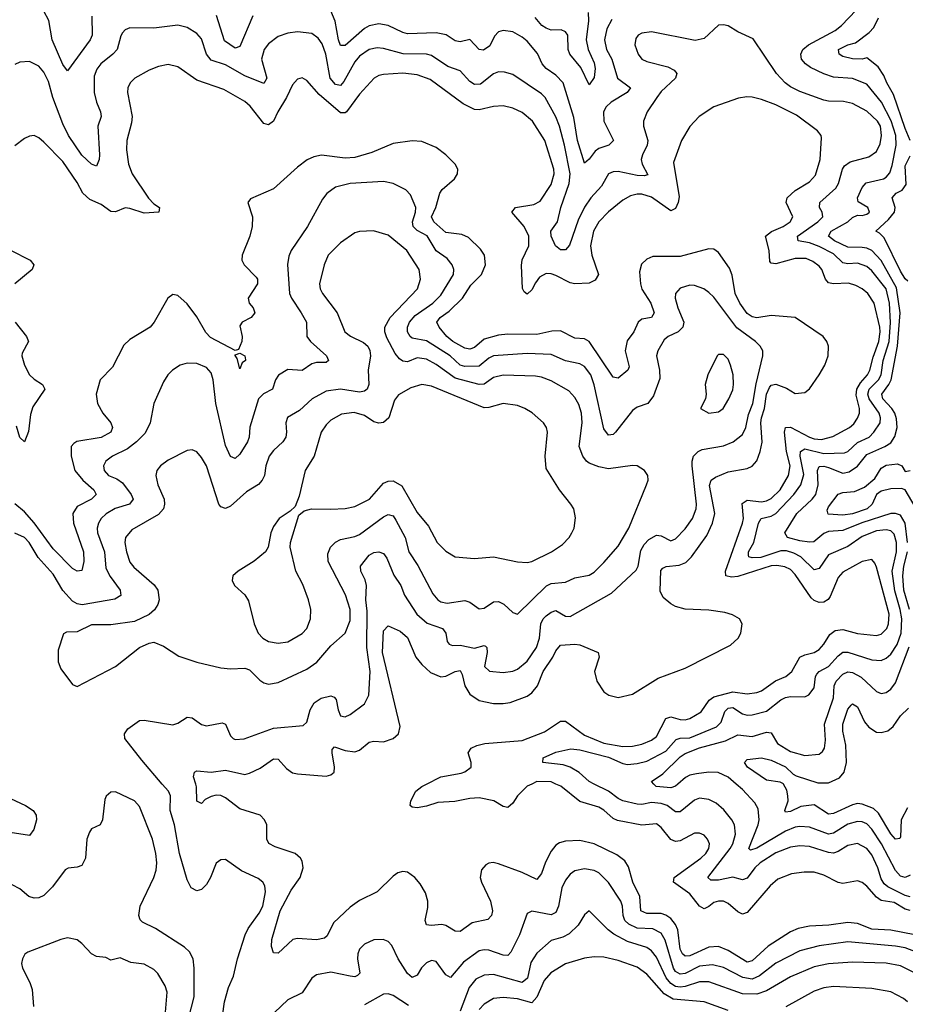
# Model space of a CAD drawing. Header units: inches. Extents: x 1834610 to 2027685, y 642842 to 774116.
# Tile 371 of 632: x 1972770 to 1976470, y 699079 to 703195. Entities that reach past the tile are written whole.
import ezdxf

# ---------------------------------------------------------------- set-up
doc = ezdxf.new("R2010")
doc.units = ezdxf.units.IN
doc.header["$MEASUREMENT"] = 0
doc.layers.add('B9679', color=7, linetype='Continuous')
doc.layers.add('B9770', color=7, linetype='Continuous')

msp = doc.modelspace()

# ---------------------------------------------------------------- linework, layer by layer
at = {"layer": 'B9679', "color": 5}
for points, elevation in [([(1973617.8, 699030), (1973625.4, 699090), (1973642.3, 699150), (1973662.5, 699197.5), (1973679.5, 699270), (1973712.2, 699370), (1973724.3, 699395.7), (1973770, 699459.7), (1973786.2, 699490), (1973797.3, 699550), (1973794.2, 699574.2), (1973785.4, 699590), (1973765.6, 699605.6), (1973696.9, 699636.9), (1973630, 699684.5), (1973610, 699682.9), (1973590, 699669.4), (1973567.1, 699610), (1973550, 699580.5), (1973530, 699559.7), (1973510, 699553), (1973486.1, 699566.1), (1973470, 699599.3), (1973437.1, 699710), (1973416.3, 699830), (1973398.5, 699890), (1973400.5, 699950), (1973391.3, 699970), (1973365.5, 700000)], 340), ([(1976510, 699369.6), (1976410, 699388.7), (1976330, 699393.8), (1976270, 699417.3), (1976230, 699421.1), (1976150.4, 699410.4), (1976070, 699405.6), (1976023.2, 699396.8), (1975990, 699382.5), (1975897.6, 699322.4), (1975830, 699260.9), (1975810, 699256), (1975730, 699304.7), (1975690, 699320.8), (1975650, 699317.5), (1975570, 699282.2), (1975550, 699280.6), (1975539.1, 699290), (1975530, 699310), (1975519.9, 699390), (1975510, 699412.2), (1975490, 699438.5), (1975470, 699452.5), (1975450, 699458.4), (1975390, 699458.7), (1975365.8, 699470), (1975360.4, 699530), (1975332, 699590), (1975313.6, 699653.6), (1975298.4, 699678.4), (1975264.3, 699704.3), (1975170, 699749.5), (1975110, 699763.7), (1975050, 699761.2), (1975025.6, 699754.4), (1975010, 699743.8), (1974990, 699719.8), (1974966.4, 699673.6), (1974950, 699626.3), (1974930, 699600.8), (1974870, 699630.9), (1974770, 699666.8), (1974748.4, 699671.6), (1974730, 699669.8), (1974717.1, 699662.9), (1974698.9, 699641.1), (1974694.5, 699610), (1974699.4, 699590), (1974736.6, 699510), (1974745.1, 699470), (1974741.2, 699450), (1974725.9, 699434.1), (1974660.6, 699419.4), (1974610, 699384.1), (1974590, 699384.8), (1974550, 699408.9), (1974533.5, 699413.5), (1974489, 699409), (1974470, 699412), (1974463.7, 699430), (1974475.4, 699484.6), (1974475.8, 699510), (1974465.4, 699545.4), (1974443.5, 699583.5), (1974421.1, 699610), (1974390, 699631.1), (1974370, 699634), (1974350, 699628.2), (1974330, 699614.7), (1974263.7, 699550), (1974190, 699513.5), (1974150, 699485.5), (1974080.7, 699419.3), (1974054.2, 699365.8), (1974043.8, 699356.2), (1974010, 699349.3), (1973930, 699354.4), (1973910.6, 699350), (1973850, 699293.7), (1973830, 699294.5), (1973821.5, 699321.5), (1973823.4, 699350), (1973858.7, 699470), (1973903.5, 699556.5), (1973942, 699610), (1973954.1, 699650), (1973950, 699676.9), (1973943.5, 699690), (1973921.1, 699710), (1973837.2, 699737.2), (1973811, 699751), (1973802.3, 699770), (1973802.1, 699830), (1973793.3, 699850), (1973774, 699870), (1973690, 699896.6), (1973630, 699941.8), (1973610, 699951.4), (1973590, 699953.5), (1973570, 699947.7), (1973545, 699935), (1973530, 699919.1), (1973510, 699929), (1973508.9, 699988.9), (1973505.3, 700000)], 320), ([(1974909.7, 700000), (1974890, 699990.4), (1974850.1, 699950), (1974830, 699919.4), (1974810, 699902.3), (1974790, 699905.4), (1974750.3, 699930.3), (1974690, 699942.4), (1974650, 699939.7), (1974587.4, 699927.4), (1974516.7, 699923.3), (1974470, 699907.8), (1974430, 699900.7), (1974410, 699902.9), (1974400.9, 699910), (1974403.5, 699930), (1974425.7, 699970), (1974449.8, 699990), (1974469.6, 700000)], 280), ([(1976490, 699471.5), (1976470, 699477.6), (1976424.2, 699504.2), (1976370, 699513.5), (1976350, 699526.8), (1976310, 699573.1), (1976290, 699587.8), (1976270, 699594.9), (1976210, 699584.9), (1976190, 699587.9), (1976130, 699619.1), (1976090, 699631.5), (1976047.9, 699632.1), (1975994.9, 699625.1), (1975937.9, 699602.1), (1975905, 699575), (1975810, 699462.8), (1975790, 699455.8), (1975770, 699465.6), (1975730, 699501.3), (1975710, 699510.4), (1975690, 699510.9), (1975670, 699504.2), (1975650, 699487.6), (1975630, 699478.9), (1975610, 699489.1), (1975570, 699540.8), (1975502, 699590), (1975504.1, 699610), (1975616.2, 699690), (1975637.2, 699710), (1975649.9, 699730), (1975651.7, 699750), (1975644.1, 699770), (1975630, 699785.6), (1975610, 699795.3), (1975590, 699794.8), (1975530, 699762.6), (1975510, 699759.9), (1975490, 699768.1), (1975450, 699818.5), (1975430, 699833.1), (1975370, 699828.7), (1975268, 699848), (1975250, 699856.3), (1975210.7, 699890.7), (1975190, 699903.1), (1975110, 699926.3), (1975031, 699991), (1975010.2, 700000)], 280), ([(1976490, 699528), (1976470, 699533.5), (1976396.8, 699570), (1976382.4, 699582.4), (1976370, 699603.2), (1976354.9, 699650), (1976330, 699703.9), (1976309, 699730), (1976270, 699751), (1976230, 699743.6), (1976190, 699718.4), (1976170, 699711.4), (1976150, 699713.2), (1976070, 699739), (1976030, 699742.2), (1975990, 699736.7), (1975930, 699712.3), (1975864.1, 699670), (1975842.2, 699650), (1975810, 699606.2), (1975790, 699599.3), (1975750, 699610.7), (1975690, 699597.6), (1975658.2, 699598.2), (1975645.3, 699610), (1975738.3, 699730), (1975749.1, 699750), (1975760.7, 699790), (1975756.8, 699830), (1975746, 699850), (1975712.5, 699892.5), (1975679.6, 699919.6), (1975650, 699934.9), (1975610, 699940.2), (1975590, 699933.1), (1975530, 699883.2), (1975510, 699883.6), (1975475.8, 699910), (1975450, 699918.9), (1975410, 699922.1), (1975370, 699914.7), (1975350, 699916.1), (1975290, 699930.3), (1975270, 699939.7), (1975230, 699969.9), (1975169.8, 700000)], 260), ([(1975520.1, 700000), (1975510, 699991.3), (1975490, 699983.6), (1975429.4, 699990), (1975419.5, 700000)], 240), ([(1976490, 699619), (1976470, 699609), (1976450, 699615.2), (1976430, 699638), (1976370.8, 699750), (1976330, 699811.9), (1976310, 699833.2), (1976290, 699841.8), (1976270, 699842.8), (1976230, 699832.6), (1976170, 699794.8), (1976150, 699791), (1976070, 699820.1), (1976030, 699823.1), (1976010, 699819.2), (1975970, 699803.1), (1975850, 699732.1), (1975824.1, 699724.1), (1975816.4, 699730), (1975856.1, 699830), (1975859.5, 699850), (1975856.1, 699896.1), (1975842, 699922), (1975790, 699977), (1975763.3, 700000)], 240), ([(1976479.8, 699900.2), (1976453.2, 699850), (1976450, 699779), (1976447, 699773), (1976430, 699769.8), (1976410, 699791.7), (1976357.8, 699877.8), (1976337.4, 699897.4), (1976290, 699915.8), (1976270, 699918), (1976250, 699913.7), (1976170, 699877.2), (1976150, 699873.8), (1976090, 699912.6), (1976033.4, 699906.6), (1975990, 699885.7), (1975970, 699882.4), (1975966.6, 699890), (1975980.8, 699930), (1975979.4, 699950), (1975974.8, 699974.8), (1975961.1, 700000)], 220), ([(1972690, 699958.6), (1972793.4, 699910), (1972825.3, 699890), (1972838.4, 699870), (1972839.5, 699850), (1972828.5, 699810), (1972810, 699784.2), (1972730, 699797.6)], 340), ([(1973475.9, 699024.1), (1973498.7, 699110), (1973499.4, 699230), (1973494, 699270), (1973478.8, 699298.8), (1973458.1, 699318.1), (1973336.8, 699396.8), (1973282.3, 699422.3), (1973272.5, 699432.5), (1973267.3, 699450), (1973272.4, 699490), (1973329.9, 699610), (1973339.5, 699640.5), (1973343.2, 699670), (1973339.2, 699710), (1973324, 699770), (1973270, 699905.6), (1973249.6, 699930), (1973170, 699967), (1973150, 699966), (1973130.5, 699949.5), (1973125.2, 699934.8), (1973116.3, 699850), (1973106, 699830), (1973070, 699812.7), (1973061.7, 699798.3), (1973050.3, 699769.7), (1973044.5, 699690), (1973030, 699659.6), (1973010, 699652.6), (1972971.7, 699648.3), (1972959.3, 699640.7), (1972907.3, 699570), (1972870, 699534.4), (1972850, 699524.8), (1972830, 699522.3), (1972808.3, 699530), (1972770, 699562.3), (1972738.5, 699578.5)], 360), ([(1976517.2, 699297.2), (1976470, 699315.4), (1976430, 699322.7), (1976230, 699340.5), (1976110, 699323.7), (1976030, 699302.4), (1975930, 699251.2), (1975861.4, 699198.6), (1975830, 699184.9), (1975791.7, 699191.7), (1975710, 699233.7), (1975664.1, 699244.1), (1975610, 699238.2), (1975550, 699208.5), (1975530, 699205.3), (1975510, 699216.4), (1975501.3, 699230), (1975467, 699347), (1975450, 699376.5), (1975414.7, 699394.7), (1975350, 699397.9), (1975314.4, 699414.4), (1975298.9, 699430), (1975291.4, 699450), (1975288.8, 699490), (1975281.7, 699510), (1975230, 699588), (1975190, 699628.3), (1975170, 699638.4), (1975130, 699645.4), (1975090, 699637), (1975070, 699623.1), (1975050, 699598.7), (1975034.5, 699565.5), (1975021.3, 699490), (1975010, 699463.7), (1974990, 699453.1), (1974910, 699468.5), (1974890, 699458.4), (1974858.9, 699370), (1974822.6, 699297.4), (1974810, 699283.9), (1974790, 699284.9), (1974730, 699305.3), (1974710, 699307.3), (1974690, 699302.7), (1974624.5, 699255.5), (1974570, 699190.9), (1974550, 699202), (1974510, 699258), (1974490, 699261.8), (1974470, 699252.1), (1974448.9, 699231.1), (1974430, 699201.5), (1974410, 699190.9), (1974390, 699208.7), (1974351.2, 699270), (1974324.8, 699324.8), (1974310, 699342), (1974288, 699350), (1974250, 699348.7), (1974210.4, 699330), (1974190, 699309.6), (1974182, 699290), (1974181.6, 699270), (1974190.8, 699210), (1974180.6, 699199.4), (1974170, 699194.2), (1974150, 699196.3), (1974070, 699214.3), (1974010, 699202.2), (1973990, 699188.5), (1973950, 699127.3), (1973890, 699098.7), (1973834.9, 699045.1)], 340), ([(1976537.2, 699197.2), (1976450, 699239.6), (1976390.7, 699250.7), (1976250, 699256.1), (1976150, 699249.1), (1976090, 699235.9), (1975990, 699194.6), (1975890, 699135.9), (1975850, 699122.3), (1975790, 699123.1), (1975650, 699173.3), (1975610, 699173.6), (1975550, 699154.2), (1975530, 699150.7), (1975510, 699153.7), (1975490, 699166.4), (1975471, 699190), (1975430, 699276.3), (1975410, 699303.1), (1975390, 699316.6), (1975310, 699342.3), (1975251.8, 699371.8), (1975228.2, 699390), (1975150, 699469.4), (1975130, 699452.7), (1975103.2, 699410), (1975065.8, 699374.2), (1975039.7, 699360.3), (1974990, 699345.4), (1974930, 699292.7), (1974905.5, 699254.5), (1974891.7, 699188.3), (1974870, 699170.9), (1974750, 699203.9), (1974710, 699201.8), (1974676, 699184), (1974647.8, 699150), (1974609.6, 699050.3)], 360), ([(1973378.2, 699030), (1973385.9, 699130), (1973376.9, 699156.9), (1973347.4, 699207.4), (1973330, 699224.5), (1973290, 699246.8), (1973233.9, 699253.9), (1973190, 699273.3), (1973150, 699263.6), (1973130, 699275.1), (1973090, 699279.6), (1973070, 699289.7), (1973030, 699333.7), (1973010, 699348.2), (1972970, 699356.9), (1972941, 699350), (1972803, 699297), (1972790.7, 699289.3), (1972781, 699270), (1972777.3, 699250), (1972782, 699230), (1972812.2, 699170), (1972821.4, 699141.4), (1972828, 699070)], 380), ([(1975730, 699054.1), (1975629.4, 699089.4), (1975500.8, 699100.8), (1975463.3, 699123.3), (1975390, 699205.8), (1975350, 699235.2), (1975270, 699262.7), (1975210, 699276.9), (1975170, 699277.8), (1975130, 699271.7), (1975050, 699247.9), (1974988.6, 699211.4), (1974960.7, 699179.3), (1974930, 699109), (1974910, 699085.4), (1974850, 699101.6), (1974790, 699108.3), (1974750, 699103.2), (1974710, 699079.9), (1974690, 699057.7)], 380), ([(1976479.2, 699090), (1976463.5, 699103.5), (1976410, 699131.3), (1976330, 699145), (1976170, 699154), (1976130, 699147.9), (1976090, 699134.4), (1975971, 699069)], 380), ([(1974394.6, 699074.6), (1974330, 699116.3), (1974310, 699123.2), (1974290, 699122.2), (1974210, 699077.4)], 360)]:
    msp.add_lwpolyline(points, dxfattribs=dict(at, elevation=elevation))
at = {"layer": 'B9770', "color": 5}
for points, elevation in [([(1973071, 703209), (1973072.7, 703130), (1973064.4, 703110), (1972970, 702980.7), (1972950, 703007.4), (1972906, 703110), (1972891.8, 703191.8), (1972870.5, 703230.5)], 240), ([(1973743.3, 703210), (1973690, 703083), (1973670, 703075.4), (1973625.7, 703105.7), (1973592, 703212)], 240), ([(1975244.2, 703195.8), (1975223.5, 703156.5), (1975213.7, 703110), (1975221.2, 703070), (1975243.4, 703030), (1975268.3, 702950), (1975322.2, 702910), (1975308.4, 702890), (1975241.5, 702850), (1975220.2, 702830), (1975209.1, 702810), (1975210.1, 702770), (1975250.8, 702689.2), (1975232, 702670), (1975190, 702656.7), (1975174.3, 702645.7), (1975150, 702610.9), (1975130, 702594.3), (1975099.9, 702690), (1975085.1, 702785.1), (1975040.2, 702930), (1975010, 702963.2), (1974969.1, 702990), (1974953.1, 703010), (1974933.7, 703053.7), (1974890, 703104.2), (1974870, 703122), (1974830, 703143.6), (1974790.1, 703149.9), (1974770, 703143.7), (1974753.7, 703126.3), (1974734.4, 703085.6), (1974707.1, 703067.1), (1974689.5, 703069.5), (1974650, 703111.1), (1974610, 703101.3), (1974590, 703105.6), (1974551.3, 703131.3), (1974510, 703138.9), (1974390, 703135.5), (1974370, 703140.7), (1974310, 703170.5), (1974270, 703176.7), (1974230, 703168.5), (1974210, 703157), (1974130, 703086.6), (1974110, 703086.4), (1974101.3, 703110), (1974087.8, 703187.8), (1974070, 703230.9)], 240), ([(1975145, 703224.9), (1975146.1, 703190), (1975136.8, 703110), (1975145.2, 703070), (1975170, 703014.3), (1975174, 702990), (1975170, 702953.2), (1975150, 702922), (1975114.1, 702994.1), (1975068.2, 703050), (1975061.8, 703070), (1975059.7, 703130), (1975050, 703144.2), (1975031.8, 703151.8), (1974990, 703151.4), (1974970, 703158.5), (1974951.9, 703170), (1974923.2, 703203.2)], 220), ([(1976479.9, 701010), (1976470.2, 701090.2), (1976450, 701123.8), (1976430, 701130.9), (1976410, 701130.2), (1976288.6, 701091.4), (1976210, 701059.6), (1976150, 701055.4), (1976130, 701047.6), (1976087.6, 701012.4), (1976070, 701010.3), (1976030, 701016.2), (1975978.7, 701030), (1975967.4, 701050), (1976017.8, 701130), (1976081.3, 701190), (1976095.9, 701210), (1976106.3, 701250), (1976103.4, 701310), (1976110, 701326.5), (1976130, 701328.8), (1976150, 701323.6), (1976210, 701299.1), (1976235.8, 701304.2), (1976271.3, 701328.7), (1976310, 701376.7), (1976385.2, 701410), (1976410, 701426.6), (1976426.9, 701453.1), (1976436.1, 701490), (1976433.2, 701526.8), (1976426.2, 701550), (1976414.2, 701570), (1976377.1, 701610), (1976371.7, 701630), (1976401.3, 701670), (1976410.7, 701690), (1976437.3, 701830), (1976448.9, 701970), (1976433.6, 702073.6), (1976370, 702187.7), (1976330, 702229.2), (1976310, 702239.3), (1976290, 702243), (1976230, 702243.6), (1976174.1, 702270), (1976149.9, 702290), (1976160.5, 702310), (1976230.6, 702350), (1976250, 702368), (1976270, 702377.7), (1976290, 702376.2), (1976310, 702381.4), (1976320.8, 702390), (1976313.6, 702410), (1976273.2, 702433.2), (1976270.7, 702450), (1976290, 702493.8), (1976306.7, 702513.3), (1976378.7, 702530), (1976390, 702536), (1976405.3, 702554.8), (1976415.5, 702584.5), (1976431.7, 702670), (1976430.2, 702710), (1976411.6, 702771.6), (1976370.3, 702850.3), (1976310, 702925.3), (1976250, 702948.5), (1976170, 702954.3), (1976130, 702967.7), (1976074.4, 702994.4), (1976052.7, 703010), (1976037.3, 703030), (1976034, 703050), (1976042.2, 703070), (1976065.8, 703090), (1976176.8, 703150), (1976204.1, 703170), (1976265.1, 703234.9)], 240), ([(1976490, 702689.6), (1976470, 702739.8), (1976421.2, 702881.2), (1976392.8, 702930), (1976380.7, 702960.7), (1976357.2, 702997.2), (1976310, 703034.5), (1976290.1, 703029.9), (1976250, 703031.4), (1976210, 703041.2), (1976193.5, 703050), (1976190.9, 703070), (1976229.7, 703090), (1976261.7, 703098.3), (1976319.6, 703140.4), (1976338.7, 703161.3), (1976357.9, 703202.1)], 220), ([(1975169.8, 700000), (1975150, 700009.9), (1975108.2, 700048.2), (1975070, 700070.5), (1975040.1, 700080.1), (1974955.1, 700090), (1974957.6, 700110), (1975010, 700132.9), (1975072.8, 700147.2), (1975110, 700143.5), (1975230, 700112.3), (1975290, 700085.5), (1975310, 700082.2), (1975350, 700085.6), (1975390, 700095.7), (1975470, 700137.3), (1975513.3, 700186.7), (1975530, 700192.2), (1975570, 700193.6), (1975680.9, 700239.1), (1975701.4, 700258.6), (1975716.7, 700303.3), (1975730, 700317.5), (1975750, 700319.2), (1975790, 700293.6), (1975810, 700287.2), (1975830, 700289.2), (1975890, 700304.7), (1975950, 700351.6), (1975970, 700361.2), (1975990, 700365.4), (1976050, 700364.7), (1976067.6, 700372.4), (1976090, 700402.4), (1976095.2, 700450), (1976100.7, 700459.3), (1976110.7, 700470), (1976150, 700490.5), (1976190, 700535.8), (1976210, 700550.6), (1976230, 700550.5), (1976330, 700519.1), (1976370, 700516.6), (1976390, 700525.7), (1976410, 700542.9), (1976436.7, 700583.3), (1976452.5, 700630), (1976455.2, 700690), (1976449, 700730), (1976426.9, 700806.9), (1976415.4, 700890), (1976433.2, 700970), (1976433.9, 701010), (1976423.9, 701043.9), (1976410, 701058.7), (1976390, 701062.9), (1976350, 701057.8), (1976290, 701034.1), (1976230, 700993.1), (1976150, 700958.2), (1976110, 700900.2), (1976090, 700895.6), (1976034, 700950), (1976005.2, 700965.2), (1975974.5, 700974.5), (1975950, 700975.3), (1975866.5, 700946.5), (1975830, 700945.2), (1975816.4, 700950), (1975815, 700955), (1975814.9, 700970), (1975837.7, 701010), (1975857.6, 701090), (1975867.9, 701110), (1975910, 701119.7), (1975930, 701130.1), (1976004.4, 701210), (1976033.5, 701250), (1976046.1, 701293.9), (1976031.6, 701370), (1976031.9, 701390), (1976050, 701400.3), (1976130, 701381.5), (1976216.4, 701383.6), (1976230, 701389.6), (1976270, 701427.7), (1976319.3, 701450), (1976338.6, 701470), (1976365.3, 701510), (1976366.9, 701530), (1976360.6, 701550), (1976320, 701610), (1976314, 701630), (1976319.5, 701650), (1976358.6, 701690), (1976368.9, 701710), (1976377.8, 701770), (1976402.9, 701850), (1976409.1, 701929.1), (1976404.6, 702010), (1976390, 702069.2), (1976330, 702144.5), (1976310, 702162.8), (1976270, 702177.5), (1976230, 702174.8), (1976210, 702178.5), (1976170, 702215.5), (1976110, 702247), (1976070, 702262.4), (1976022, 702270), (1976019.9, 702290), (1976104.2, 702350), (1976125.2, 702370), (1976123, 702390), (1976112, 702410), (1976113.7, 702430), (1976179.6, 702490), (1976191, 702510), (1976207.9, 702570), (1976216, 702584), (1976239.9, 702600.1), (1976318.2, 702621.8), (1976350, 702644.2), (1976364.7, 702675.3), (1976371.4, 702710), (1976366.4, 702750), (1976354.6, 702770), (1976310, 702812.6), (1976250, 702844.3), (1976212.2, 702852.2), (1976150, 702853.6), (1976130, 702858.2), (1976030, 702894.8), (1975990, 702914.1), (1975968.2, 702930), (1975932.1, 702970), (1975834.8, 703114.8), (1975770, 703144.4), (1975730, 703168.3), (1975710, 703173.1), (1975690, 703171.1), (1975630, 703116.4), (1975592.5, 703107.5), (1975410, 703143.5), (1975370, 703138.2), (1975354.4, 703130), (1975344.2, 703115.8), (1975340.2, 703090), (1975353.6, 703050), (1975369, 703030), (1975390, 703020.2), (1975477.7, 702997.7), (1975503.9, 702983.9), (1975515.8, 702970), (1975510.3, 702950), (1975450, 702894.6), (1975431.9, 702870), (1975392.3, 702810), (1975375.8, 702770), (1975376.9, 702750), (1975395.1, 702690), (1975392.1, 702670), (1975371.5, 702630), (1975366.4, 702610), (1975371.3, 702590), (1975393.8, 702546.1), (1975378.6, 702541.4), (1975350, 702543), (1975270, 702559.9), (1975250, 702558.8), (1975230.1, 702549.9), (1975201.3, 702498.7), (1975155.7, 702450), (1975129.3, 702410.7), (1975102.9, 702357.1), (1975067.3, 702252.7), (1975050, 702232.4), (1975030, 702232.8), (1975009.1, 702249.1), (1974990.7, 702290), (1974989, 702310), (1975016.4, 702350), (1975030.4, 702410), (1975065.6, 702510), (1975069.6, 702550), (1975046.1, 702670), (1975024.9, 702750), (1975010, 702788.1), (1974965.4, 702870), (1974950, 702884.9), (1974830, 702965.2), (1974795.8, 702975.8), (1974770, 702976.5), (1974750, 702968.4), (1974694.7, 702925.3), (1974670, 702923.2), (1974650, 702935.5), (1974610, 702981.1), (1974559.1, 702999.1), (1974490, 703045), (1974469.9, 703049.9), (1974371.6, 703051.6), (1974290, 703074.2), (1974263.5, 703076.5), (1974230, 703069.9), (1974190, 703042.3), (1974170, 703017.7), (1974124.4, 702935.6), (1974110, 702919.1), (1974090, 702923.2), (1974067.2, 702950), (1974048.3, 703050), (1974033, 703093), (1974016.9, 703116.9), (1973990, 703137.3), (1973930, 703143.9), (1973890, 703138.7), (1973850, 703124.8), (1973810, 703093.6), (1973791.6, 703070), (1973780.5, 703030), (1973802.2, 702950), (1973790, 702927.7), (1973710, 702959.5), (1973630, 703006.1), (1973570, 703025.7), (1973549.9, 703050), (1973530, 703114.8), (1973510, 703136.8), (1973470, 703162.2), (1973430, 703172.3), (1973330, 703158.6), (1973230, 703160.8), (1973210, 703152.3), (1973199.8, 703140.2), (1973192.4, 703127.6), (1973176.6, 703070), (1973158.5, 703050), (1973108.6, 703010), (1973092.4, 702987.6), (1973081.5, 702958.5), (1973080.4, 702890), (1973090, 702850.4), (1973107.5, 702810), (1973110.1, 702790), (1973096.1, 702750), (1973103, 702630), (1973101.1, 702610), (1973090, 702582.4), (1973070, 702590.9), (1973030, 702628.7), (1972973.6, 702710), (1972950, 702759.2), (1972908.5, 702870), (1972890, 702936.4), (1972870, 702975.8), (1972850, 703000.3), (1972810, 703019.8), (1972770, 703016.4), (1972750, 703007.4)], 260), ([(1974469.6, 700000), (1974528.8, 700030), (1974614.7, 700045.3), (1974629.4, 700050.6), (1974655.8, 700070), (1974656.9, 700090), (1974643.6, 700130), (1974655.6, 700150), (1974679.4, 700160.6), (1974714, 700170), (1974870, 700182.2), (1974962.2, 700217.8), (1975030, 700262.2), (1975042.6, 700262.6), (1975050, 700262.6), (1975130, 700204.1), (1975210, 700170.7), (1975290, 700156.7), (1975330, 700157.6), (1975370, 700166.2), (1975410, 700182.9), (1975430, 700198.1), (1975470, 700273.5), (1975490, 700281.5), (1975530, 700269.7), (1975550, 700268), (1975570, 700273.5), (1975617.7, 700302.3), (1975650.4, 700350), (1975670, 700363.8), (1975750, 700384.7), (1975810, 700377), (1975850, 700382.5), (1975870, 700390.1), (1975928.2, 700431.8), (1975971.1, 700448.9), (1975995.7, 700470), (1976029.9, 700530.1), (1976050, 700539.9), (1976090, 700549.6), (1976110, 700562.4), (1976130, 700584.1), (1976155.1, 700624.9), (1976177.7, 700642.3), (1976210, 700646.5), (1976270, 700628.5), (1976350, 700620.4), (1976370, 700627), (1976392.5, 700650), (1976400.5, 700670), (1976402.3, 700710), (1976350, 700906.6), (1976343.1, 700923.1), (1976330, 700938), (1976290, 700929.9), (1976210, 700886), (1976190, 700863.1), (1976156.4, 700783.6), (1976148.3, 700771.7), (1976130, 700759.5), (1976110, 700759), (1976090, 700767), (1976077.6, 700777.6), (1976010, 700875.3), (1975990, 700896.4), (1975967.5, 700907.5), (1975933.2, 700913.2), (1975910, 700911.4), (1975770, 700867.3), (1975744.6, 700864.6), (1975720.8, 700870), (1975719, 700890), (1975790.6, 701090), (1975794.1, 701110), (1975788, 701172), (1975810, 701185.8), (1975870, 701180.1), (1975890, 701182.9), (1975910, 701193.3), (1975947.7, 701230), (1975982.9, 701290), (1975989.1, 701330), (1975974.2, 701390), (1975965.2, 701470), (1975969.6, 701490.3), (1975990, 701491.9), (1976070, 701449.8), (1976090, 701442.7), (1976119.9, 701440.1), (1976167.1, 701452.9), (1976237.3, 701490), (1976255.1, 701504.9), (1976271.3, 701528.7), (1976278.7, 701550), (1976279.2, 701570), (1976265, 701625), (1976267.7, 701650), (1976282.7, 701677.3), (1976312.5, 701710), (1976322.8, 701730), (1976335.7, 701784.3), (1976360.3, 701850), (1976365.3, 701890), (1976364.3, 701910), (1976339.9, 702010), (1976313.8, 702050), (1976290, 702069.9), (1976264.2, 702084.2), (1976232.8, 702092.8), (1976170, 702090.4), (1976150, 702094.5), (1976137.1, 702110), (1976121.5, 702150), (1976110, 702164.1), (1976084.3, 702184.3), (1976056.4, 702196.4), (1976010, 702197.1), (1975930, 702174.1), (1975910, 702177.1), (1975904.4, 702184.4), (1975900.9, 702230), (1975886.2, 702290), (1975910.9, 702309.1), (1975960.6, 702330), (1975989.2, 702350), (1976000.2, 702370), (1975972.2, 702430), (1975977.2, 702450), (1976010, 702481), (1976070, 702516.3), (1976095.1, 702544.9), (1976115.3, 702610), (1976120.1, 702700.1), (1976118.9, 702710), (1976103.5, 702730), (1976015.3, 702795.3), (1975930, 702838.6), (1975870, 702861.1), (1975830, 702870.6), (1975807.6, 702872.4), (1975773.2, 702866.8), (1975670, 702830.8), (1975609.5, 702790.5), (1975570, 702748.2), (1975535.8, 702690), (1975502.2, 702597.8), (1975525.6, 702454.4), (1975521.3, 702430), (1975510, 702405.3), (1975490, 702395.6), (1975410, 702452.7), (1975370, 702464.7), (1975350, 702465.3), (1975321.8, 702458.2), (1975290, 702439.6), (1975230, 702391.3), (1975190.2, 702350), (1975168, 702310), (1975155.2, 702250), (1975160.7, 702210), (1975187.9, 702130), (1975174.6, 702105.4), (1975150, 702094), (1975090, 702089.9), (1975070, 702095.4), (1975010, 702125.7), (1974990, 702132.5), (1974970, 702133.1), (1974941.9, 702118.1), (1974924.7, 702095.3), (1974910, 702064.8), (1974890, 702047.1), (1974877.2, 702057.3), (1974870.8, 702070.8), (1974866.8, 702166.8), (1974870, 702190.2), (1974897.9, 702250), (1974896.6, 702290), (1974877.2, 702330), (1974826.2, 702390), (1974842, 702410), (1974918.2, 702421.8), (1974944.1, 702435.9), (1974990, 702505.8), (1975003, 702550), (1975001.4, 702570), (1974964.3, 702690), (1974913.2, 702770), (1974870, 702807.2), (1974830, 702825.4), (1974790, 702834.4), (1974750, 702831), (1974690, 702817.2), (1974670, 702818.7), (1974623, 702843), (1974484.9, 702944.9), (1974430, 702964.5), (1974370, 702971.2), (1974290, 702965.3), (1974270, 702960.7), (1974250.4, 702949.5), (1974190, 702883), (1974135, 702810), (1974130, 702805.4), (1974110, 702805.7), (1974021.7, 702881.7), (1973970, 702939.7), (1973950, 702951.3), (1973930, 702946.6), (1973910, 702922), (1973884.7, 702870), (1973847.7, 702810), (1973830.1, 702769.9), (1973810, 702754.5), (1973790, 702760.2), (1973732.6, 702832.6), (1973710, 702852.4), (1973623, 702903), (1973510, 702941.9), (1973430, 702998), (1973390, 703007.1), (1973350, 702998.9), (1973310, 702984.1), (1973250.3, 702950), (1973231.5, 702930), (1973221.8, 702910), (1973220.2, 702890), (1973240.2, 702790), (1973237.1, 702762.9), (1973217.4, 702690), (1973215.5, 702650), (1973224.8, 702590), (1973239.3, 702550), (1973308.5, 702448.5), (1973330, 702424.7), (1973353.7, 702410), (1973350.6, 702390), (1973290, 702386.5), (1973230, 702405.9), (1973210, 702407.5), (1973170, 702391.7), (1973150, 702392.5), (1973110, 702422.2), (1973063.4, 702443.4), (1973033.1, 702470), (1973010, 702513.5), (1972950, 702601.8), (1972870, 702683.1), (1972850, 702700.4), (1972830, 702709.8), (1972810, 702707.3), (1972790, 702698), (1972750, 702667.4)], 280), ([(1973505.3, 700000), (1973495.3, 700030), (1973500.7, 700050), (1973510, 700055.6), (1973570, 700049.3), (1973630, 700057.6), (1973710, 700040.5), (1973730, 700045.1), (1973774.1, 700065.9), (1973830, 700105.2), (1973850, 700104.1), (1973884.9, 700064.9), (1973910, 700047.2), (1973930, 700041.9), (1974050, 700032.3), (1974070, 700038), (1974083.1, 700050), (1974085.5, 700070), (1974075.2, 700130), (1974076, 700144), (1974085.2, 700154.8), (1974130, 700140.8), (1974170, 700134.4), (1974190, 700141.6), (1974230, 700175.5), (1974250, 700178.8), (1974290, 700175.8), (1974330, 700190.2), (1974352.7, 700210), (1974359.4, 700240.6), (1974286.4, 700550), (1974290, 700640.5), (1974310, 700660.8), (1974358.9, 700638.9), (1974390, 700612.6), (1974424.8, 700530), (1974450, 700499.7), (1974486.6, 700466.6), (1974530, 700448.4), (1974550, 700450.1), (1974590, 700470.6), (1974610, 700474.3), (1974618.2, 700458.2), (1974629.7, 700410), (1974650, 700375.7), (1974690, 700348.4), (1974750, 700336.8), (1974790, 700336.2), (1974818.7, 700341.3), (1974890, 700367.8), (1974910, 700380.5), (1974933.5, 700410), (1974956.6, 700470), (1974998, 700530), (1975010, 700556.1), (1975030, 700579.7), (1975090, 700585), (1975110, 700581.7), (1975186.8, 700550), (1975190.5, 700530), (1975171, 700470), (1975181.6, 700430), (1975210, 700384.7), (1975230.9, 700370.9), (1975270, 700362), (1975330, 700375.3), (1975438.1, 700441.9), (1975550, 700483.8), (1975739.9, 700580.1), (1975772.6, 700610), (1975782.6, 700630), (1975788.2, 700670), (1975776.9, 700690), (1975747.6, 700707.6), (1975716.7, 700716.6), (1975650, 700726.6), (1975550, 700731), (1975510, 700742.5), (1975490, 700753.1), (1975459, 700779), (1975445.4, 700805.4), (1975448.2, 700891.8), (1975457.3, 700902.7), (1975471.2, 700908.8), (1975525.4, 700914.6), (1975553.7, 700926.3), (1975577.6, 700950), (1975641.7, 701038.3), (1975664.4, 701090), (1975674.1, 701130), (1975652.8, 701247.2), (1975659.3, 701270), (1975677.2, 701282.8), (1975730, 701304.4), (1975810, 701319.1), (1975831, 701329), (1975849.9, 701350.1), (1975864.5, 701390), (1975871.9, 701428.1), (1975866.7, 701510), (1975870, 701530), (1975882.2, 701570), (1975890.2, 701629.8), (1975902.3, 701657.7), (1975910, 701667.1), (1975930, 701670.5), (1975973.9, 701653.9), (1976010, 701632.3), (1976050, 701636.6), (1976070, 701651.4), (1976110.7, 701710), (1976133.5, 701750), (1976147.8, 701790), (1976149.8, 701830), (1976142.2, 701850), (1976127.1, 701870), (1976010.4, 701950.4), (1975910, 701957.5), (1975850, 701948.6), (1975830, 701952.5), (1975810, 701966.7), (1975778.7, 702010), (1975759.6, 702050), (1975746.9, 702126.9), (1975735.9, 702155.9), (1975690, 702221.5), (1975670, 702235.9), (1975650, 702237.3), (1975530, 702205), (1975415.9, 702204.1), (1975390, 702194), (1975367.9, 702172.1), (1975359.5, 702140.5), (1975363.3, 702090), (1975370, 702067.9), (1975407, 702010), (1975421.5, 701970), (1975410.2, 701950), (1975370, 701942.3), (1975353.6, 701930), (1975336.6, 701890), (1975308.3, 701851.7), (1975299.5, 701810), (1975316.3, 701743.7), (1975311.5, 701730), (1975270, 701696.4), (1975250, 701700.4), (1975150, 701849.9), (1975130, 701860.2), (1975090, 701863.4), (1975030, 701894.3), (1974993.2, 701893.2), (1974930, 701879.1), (1974810, 701880.8), (1974770, 701875.6), (1974710, 701859), (1974670, 701824.3), (1974650, 701817.4), (1974630, 701822.2), (1974579.2, 701850), (1974554, 701870), (1974522, 701910), (1974513.2, 701930), (1974527.2, 701950), (1974563.8, 701976.2), (1974620.2, 702030), (1974655.2, 702084.8), (1974699.1, 702130), (1974716.6, 702170), (1974712.1, 702210), (1974695.9, 702235.9), (1974644.5, 702284.5), (1974617.1, 702297.1), (1974550, 702304.8), (1974499.9, 702350), (1974490.4, 702370), (1974508.8, 702410), (1974525, 702470), (1974535.3, 702484.7), (1974587.1, 702530), (1974599.2, 702550), (1974601.1, 702570), (1974589.7, 702590), (1974550.9, 702630), (1974510, 702660.3), (1974450, 702685), (1974410, 702688.8), (1974330, 702677.1), (1974240.7, 702639.3), (1974170, 702618.5), (1974130, 702616), (1974031.4, 702628.6), (1973998.2, 702621.8), (1973971.6, 702608.4), (1973930, 702577.7), (1973830, 702487.6), (1973733.7, 702446.3), (1973723, 702430), (1973742, 702370), (1973741.5, 702330), (1973730.7, 702289.3), (1973699.7, 702210), (1973698.6, 702190), (1973708.1, 702170), (1973758, 702118), (1973762.7, 702110), (1973763.7, 702090), (1973723.9, 702030), (1973729.2, 702010), (1973745.5, 701990), (1973752.8, 701970), (1973736.5, 701950), (1973699.6, 701930), (1973690, 701915.6), (1973699, 701870), (1973698.4, 701850), (1973683.5, 701816.5), (1973670, 701812.3), (1973566.3, 701866.2), (1973547.4, 701887.4), (1973510, 701953.3), (1973470, 702006.4), (1973430, 702041.1), (1973410, 702045.6), (1973389.1, 702030.9), (1973331.7, 701930), (1973315.3, 701910), (1973230, 701857.6), (1973205.4, 701834.6), (1973157.1, 701742.9), (1973106.4, 701690), (1973088.7, 701630), (1973094.2, 701590), (1973117.6, 701550), (1973150.2, 701510), (1973157.3, 701490), (1973150.9, 701470), (1973110, 701448.3), (1973009.1, 701430.9), (1972996.1, 701423.9), (1972985.2, 701410), (1972984.4, 701370), (1973000.6, 701310), (1973033.5, 701270), (1973078.8, 701230), (1973088.6, 701210), (1973069.2, 701190), (1973010, 701160.6), (1972991.3, 701130), (1972994.7, 701090), (1973036.3, 700970), (1973037.1, 700930), (1973030, 700892), (1973010.3, 700889.7), (1972990, 700900.7), (1972910, 700983.1), (1972830, 701092.1), (1972790, 701137.7), (1972750, 701171.6)], 320), ([(1976481.3, 702101.3), (1976470, 702111.1), (1976450, 702144.1), (1976382.4, 702282.4), (1976362.2, 702302.2), (1976347.3, 702310), (1976400.6, 702359.4), (1976425.7, 702390), (1976427.8, 702410), (1976415.8, 702450), (1976432.8, 702470), (1976457.4, 702482.6), (1976474.5, 702505.5), (1976470, 702584), (1976490, 702624.9)], 220), ([(1973365.5, 700000), (1973279.8, 700099.8), (1973209.6, 700190), (1973207.8, 700210), (1973221.6, 700230), (1973270, 700265.3), (1973290, 700267.2), (1973410, 700247.4), (1973430, 700253.7), (1973470, 700279.5), (1973490, 700276), (1973529.4, 700249.4), (1973550, 700242.8), (1973616.4, 700256.4), (1973630.2, 700250.2), (1973650, 700201.6), (1973661.6, 700190), (1973670, 700185.8), (1973708.2, 700188.2), (1973830, 700233), (1973954.8, 700245.2), (1973970, 700258), (1973983, 700310), (1974000.6, 700339.4), (1974030, 700359.5), (1974069.2, 700369.2), (1974083.7, 700363.7), (1974092.7, 700352.7), (1974100.2, 700310), (1974110, 700284.9), (1974130, 700280.3), (1974150, 700290.4), (1974210, 700335.8), (1974228.7, 700371.3), (1974234.8, 700470), (1974220.4, 700570), (1974222.2, 700722.2), (1974215.7, 700770), (1974219.3, 700830), (1974213.6, 700853.6), (1974194.9, 700890), (1974194.3, 700910), (1974230, 700956.3), (1974250, 700967), (1974270, 700971), (1974290, 700963.9), (1974304.2, 700944.2), (1974332.4, 700872.4), (1974362.9, 700830), (1974377, 700790), (1974428.6, 700710), (1974471.8, 700671.8), (1974536, 700650), (1974550, 700630.4), (1974555.8, 700595.8), (1974564.2, 700584.2), (1974578.7, 700578.7), (1974610, 700579.8), (1974670, 700567.5), (1974710, 700579.4), (1974716.4, 700576.4), (1974721.5, 700570), (1974723.3, 700550), (1974711.8, 700491.8), (1974732.2, 700472.2), (1974790, 700466), (1974830, 700472.3), (1974850, 700480.5), (1974890, 700513), (1974929.4, 700570), (1974941.5, 700610), (1974947.4, 700670), (1974956.9, 700690), (1974970, 700703.4), (1974990, 700718.7), (1975010, 700725.3), (1975050, 700702), (1975070, 700700.1), (1975242.6, 700797.4), (1975346.4, 700893.6), (1975353.8, 700910), (1975364.6, 700975.4), (1975379.2, 701000.8), (1975398.5, 701021.5), (1975430, 701039.5), (1975450, 701037.8), (1975490, 701016.5), (1975510, 701025.2), (1975550, 701066.2), (1975580.5, 701110), (1975596.1, 701150), (1975597.7, 701170), (1975579.5, 701330), (1975579.6, 701350), (1975585.9, 701370), (1975605.3, 701390), (1975622.2, 701397.8), (1975710, 701413.8), (1975750.4, 701429.6), (1975790, 701461.1), (1975804.1, 701490), (1975815.2, 701544.8), (1975833.5, 701590), (1975847.6, 701672.4), (1975875.7, 701790), (1975874.6, 701810), (1975864.4, 701830), (1975845, 701850), (1975767, 701907), (1975670, 702035.5), (1975650, 702054.6), (1975627.8, 702070), (1975590, 702083.7), (1975570, 702084.4), (1975530, 702072), (1975510.3, 702050), (1975509.3, 702030), (1975519.5, 701990), (1975544.5, 701930), (1975541.2, 701910), (1975521.6, 701890), (1975479.6, 701870), (1975462.9, 701857.1), (1975436.1, 701810), (1975430.8, 701789.2), (1975443.8, 701730), (1975445.1, 701694.9), (1975417.9, 701622.1), (1975393.8, 701590), (1975350, 701575), (1975330, 701560.7), (1975259.7, 701470), (1975250, 701461.1), (1975230, 701458), (1975210, 701484.2), (1975170, 701668), (1975156.6, 701710), (1975130, 701745.2), (1975110, 701755.7), (1975050, 701769.3), (1974990, 701794.5), (1974890, 701799), (1974750, 701789.5), (1974730, 701779.2), (1974690, 701746.9), (1974630, 701744.7), (1974610, 701751.1), (1974568.9, 701790), (1974470, 701852.9), (1974410, 701863.9), (1974401.9, 701870), (1974389.5, 701890), (1974389.5, 701910), (1974398.5, 701930), (1974422.3, 701957.7), (1974496.5, 702010), (1974530, 702043.5), (1974582.9, 702130), (1974583.2, 702150), (1974577.1, 702170), (1974556.4, 702196.5), (1974510, 702228), (1974471.7, 702291.7), (1974430, 702313.4), (1974413.4, 702330), (1974410.7, 702350), (1974423.7, 702390), (1974425.3, 702410), (1974402.8, 702462.8), (1974383.5, 702483.5), (1974330, 702509.8), (1974290, 702518.6), (1974151.3, 702510), (1974090, 702494.8), (1974052.6, 702467.4), (1974035.5, 702444.5), (1973972.1, 702330), (1973904.7, 702230), (1973894.2, 702205.8), (1973888.7, 702171.3), (1973897.7, 702050), (1973905, 702030), (1973946.3, 701970), (1973967.8, 701930), (1973970.2, 701870), (1973985.2, 701850), (1974052.2, 701790), (1974060.3, 701770), (1974050, 701761.7), (1974010, 701762), (1973990, 701755.8), (1973950, 701728.2), (1973890, 701732.2), (1973851.2, 701708.8), (1973838.2, 701690), (1973826.7, 701650), (1973788.7, 701631.3), (1973767.9, 701610), (1973731, 701491), (1973728.6, 701450), (1973721.4, 701430), (1973690, 701379.2), (1973670, 701361), (1973650, 701368.3), (1973630, 701414.7), (1973589.9, 701590), (1973577.9, 701690), (1973570, 701718), (1973550, 701741.5), (1973510, 701758), (1973470, 701758.3), (1973440.7, 701750), (1973408.5, 701730), (1973388.7, 701710), (1973370, 701680.9), (1973330.3, 701590), (1973315, 701510), (1973293.4, 701466.6), (1973258, 701430), (1973219.5, 701400.5), (1973157.8, 701370), (1973129.2, 701350), (1973119.3, 701330), (1973122, 701310), (1973140.9, 701290), (1973175.8, 701275.8), (1973199.4, 701259.4), (1973235, 701210), (1973243.8, 701190), (1973229, 701170), (1973169.1, 701150.9), (1973130.4, 701129.6), (1973110, 701109.8), (1973098.7, 701090), (1973093.8, 701070), (1973094.5, 701050), (1973123.8, 700970), (1973130, 700902.3), (1973147.9, 700867.9), (1973189.4, 700810), (1973191.6, 700788.4), (1973166.7, 700773.3), (1973030.5, 700749.5), (1973010, 700753.2), (1972990, 700764.2), (1972949.5, 700809.5), (1972910, 700877.6), (1972847, 700947), (1972809, 701010), (1972789.7, 701030), (1972750, 701048)], 340), ([(1972731.4, 702231.4), (1972813.5, 702190), (1972828.5, 702170), (1972821.8, 702150), (1972750, 702091.2)], 280), ([(1972751.2, 701930), (1972798, 701870), (1972806.3, 701850), (1972779.8, 701800.2), (1972778.3, 701790), (1972790.1, 701750), (1972810.1, 701710.1), (1972830, 701691.5), (1972864.9, 701670), (1972874.4, 701650), (1972824, 701576), (1972815.5, 701544.5), (1972806.9, 701473.1), (1972790, 701429.6), (1972770, 701447.8), (1972755.9, 701495.9)], 280), ([(1976530, 701127.6), (1976470, 701229.5), (1976454.8, 701234.8), (1976410, 701233.3), (1976370, 701223.5), (1976350.2, 701209.8), (1976332, 701170), (1976311, 701150), (1976250, 701129.3), (1976210, 701123.5), (1976147.5, 701127.5), (1976144, 701144), (1976150, 701158.6), (1976190, 701211.7), (1976210, 701217.8), (1976258, 701222), (1976299.3, 701240.7), (1976343.3, 701276.7), (1976370, 701320.6), (1976390, 701333), (1976437.7, 701337.7), (1976455.5, 701330), (1976470, 701306.8), (1976490, 701310.8)], 220), ([(1976488.5, 700730), (1976464.6, 700810), (1976460.5, 700870), (1976464.9, 700910), (1976480.1, 700970)], 240), ([(1975419.5, 700000), (1975409.6, 700010), (1975457.3, 700042.7), (1975530, 700114), (1975550, 700128.1), (1975610, 700150.9), (1975719.3, 700180.7), (1975770, 700205), (1975830, 700198), (1975890, 700216.6), (1975910, 700213.7), (1975935.8, 700170), (1975990, 700135.6), (1976050, 700119.3), (1976110, 700124.7), (1976124.5, 700135.5), (1976133.1, 700150), (1976136.7, 700183.3), (1976132.3, 700250), (1976170, 700359.6), (1976173.3, 700410), (1976180.9, 700430), (1976210, 700459), (1976230, 700469.2), (1976250, 700466.8), (1976286.1, 700446.1), (1976350, 700387), (1976370, 700378.5), (1976390, 700382.7), (1976410, 700397.1), (1976430, 700422.9), (1976487.2, 700572.8)], 240), ([(1975961.1, 700000), (1975960.7, 700000.7), (1975947.6, 700007.6), (1975890, 700016.8), (1975811.1, 700070), (1975798, 700090), (1975810, 700103.1), (1975870, 700110.1), (1975910, 700099.2), (1975970, 700071.6), (1976001.4, 700041.4), (1976014.6, 700034.6), (1976105.4, 700005.4), (1976150, 700005.2), (1976194.8, 700025.2), (1976215.2, 700050), (1976225.2, 700090), (1976222, 700162), (1976210, 700221.2), (1976209, 700250), (1976230, 700312.7), (1976244.5, 700330), (1976250, 700335.2), (1976270, 700322.7), (1976300.1, 700260.1), (1976317.9, 700237.9), (1976350, 700216.6), (1976370, 700214.8), (1976397.4, 700222.6), (1976420.2, 700239.8), (1976450, 700284.7), (1976483.2, 700316.8)], 220), ([(1975763.3, 700000), (1975730, 700028.7), (1975688.6, 700048.6), (1975650, 700049.5), (1975598.1, 700041.9), (1975570, 700036.4), (1975552.4, 700027.6), (1975520.1, 700000)], 240), ([(1975010.2, 700000), (1974990, 700008.8), (1974930, 700009.9), (1974909.7, 700000)], 280)]:
    msp.add_lwpolyline(points, dxfattribs=dict(at, elevation=elevation))
for points, elevation in [([(1974247.8, 702312.2), (1974190, 702309.8), (1974170, 702303.1), (1974110, 702261.4), (1974059.2, 702210), (1974041.8, 702170), (1974023, 702090), (1974025.5, 702070), (1974034.8, 702050), (1974096.8, 701970), (1974128.1, 701890), (1974151.4, 701871.4), (1974205.8, 701845.8), (1974224, 701830), (1974232.6, 701812.6), (1974235.9, 701790), (1974225.7, 701730), (1974228.1, 701670), (1974221.1, 701650), (1974210, 701641.6), (1974190, 701638.2), (1974110, 701650.3), (1974050, 701642.2), (1973992, 701610), (1973938.8, 701561.2), (1973888.8, 701531.2), (1973881.6, 701510), (1973885.1, 701470), (1973881.5, 701450), (1973868.6, 701430), (1973830, 701393.3), (1973812.4, 701370), (1973798.6, 701330), (1973792.5, 701290), (1973783.5, 701270), (1973767.5, 701252.5), (1973718.1, 701221.9), (1973650, 701161.1), (1973630, 701151.6), (1973610, 701158.8), (1973602.5, 701170), (1973550, 701329.6), (1973530, 701364.2), (1973510, 701387.8), (1973490, 701396.3), (1973470, 701394.3), (1973390, 701353.6), (1973358.3, 701330), (1973342.4, 701310), (1973338.2, 701290), (1973346.7, 701250), (1973372.9, 701190), (1973375.4, 701170), (1973370.8, 701150), (1973350, 701126.9), (1973237.7, 701062.3), (1973212.3, 701030), (1973209.4, 701010), (1973215.9, 700970), (1973230, 700927.9), (1973246.9, 700906.9), (1973332.2, 700832.2), (1973346.3, 700810), (1973352.7, 700770), (1973346.7, 700750), (1973332.3, 700727.7), (1973310.8, 700709.2), (1973250, 700679.8), (1973150, 700665.7), (1973070, 700665.5), (1973010, 700635.4), (1972965.9, 700634.1), (1972952.4, 700627.6), (1972930, 700559), (1972930.2, 700510), (1972941.6, 700481.6), (1972990, 700416), (1973010, 700408), (1973170, 700491.8), (1973270, 700570.4), (1973310, 700588.5), (1973330, 700592.4), (1973370, 700575.8), (1973434.4, 700534.4), (1973509.5, 700509.5), (1973610, 700485.5), (1973650, 700481.5), (1973710, 700483.9), (1973730, 700476.9), (1973773.6, 700433.6), (1973790, 700423.1), (1973810, 700417.7), (1973850, 700424.7), (1973970, 700480.6), (1974011.2, 700508.8), (1974070, 700576.9), (1974129.2, 700630.8), (1974150, 700684), (1974150.8, 700730), (1974131, 700791), (1974058.8, 700930), (1974057.3, 700962.7), (1974068.4, 700990), (1974090, 701011), (1974110, 701022), (1974170, 701034.8), (1974190, 701043.3), (1974290, 701116.8), (1974310, 701126.6), (1974330, 701120.6), (1974342.1, 701102.1), (1974379.8, 701030), (1974395.1, 700970), (1974433, 700913), (1974495.4, 700795.4), (1974516.9, 700770), (1974530, 700761.1), (1974555.3, 700755.3), (1974630, 700767.7), (1974650, 700759.7), (1974690, 700731.7), (1974710, 700734.6), (1974750, 700761.5), (1974770, 700762.2), (1974792.4, 700752.4), (1974830, 700716.5), (1974850, 700710.3), (1974971.5, 700828.5), (1974990, 700837.6), (1975050, 700843.9), (1975090, 700861.6), (1975150, 700872.7), (1975170, 700885.6), (1975210, 700926), (1975270, 700994.4), (1975314.9, 701070), (1975389.6, 701250), (1975396, 701270), (1975394, 701290), (1975381.2, 701310), (1975349.6, 701329.6), (1975330, 701331.1), (1975230, 701318), (1975190, 701325.7), (1975150, 701340.6), (1975137.8, 701350), (1975122.4, 701370), (1975108.1, 701410), (1975120.4, 701510), (1975117.4, 701550), (1975106.3, 701586.3), (1975090, 701616.1), (1975063.7, 701643.7), (1974990, 701685), (1974950, 701700.5), (1974924.8, 701704.8), (1974790, 701708.5), (1974750, 701698.5), (1974710, 701671.6), (1974690, 701669.9), (1974590, 701696.2), (1974510, 701753.3), (1974470, 701775), (1974430, 701780.6), (1974390, 701764.9), (1974370, 701766.9), (1974356.8, 701776.8), (1974339.3, 701799.3), (1974304.5, 701864.5), (1974295.5, 701890), (1974296, 701910), (1974318.4, 701950), (1974432.5, 702070), (1974443.9, 702110), (1974438.8, 702150), (1974387.5, 702230), (1974310, 702293.8)], 360), ([(1973690, 701735.3), (1973678, 701778), (1973669.5, 701790.5), (1973670, 701794), (1973690, 701801), (1973710.8, 701790), (1973713, 701773), (1973712.7, 701770), (1973699.8, 701760.2)], 320), ([(1975710, 701795.6), (1975690, 701794.5), (1975684, 701790), (1975644.9, 701710), (1975634.4, 701670), (1975638.4, 701630), (1975634.9, 701610), (1975614, 701570), (1975650, 701550.4), (1975690, 701555.3), (1975709.6, 701570), (1975733.3, 701610), (1975750, 701647.3), (1975752.7, 701670), (1975750.8, 701710), (1975740.5, 701750), (1975730, 701775.1)], 360), ([(1974450, 701670.4), (1974404.2, 701655.8), (1974353.1, 701626.9), (1974336, 701604), (1974312.2, 701530), (1974290, 701510.6), (1974270, 701507.7), (1974250, 701513.7), (1974210, 701540.8), (1974167.8, 701552.2), (1974113.9, 701546.1), (1974070, 701520.8), (1974050, 701501.5), (1974029.4, 701470), (1974000.7, 701370), (1973963.2, 701310), (1973937.2, 701202.8), (1973920.7, 701159.3), (1973899.9, 701140.1), (1973853.4, 701110), (1973830, 701076), (1973819.3, 701050), (1973808, 700990), (1973796.3, 700970), (1973750, 700931.5), (1973682.8, 700890), (1973660.7, 700870), (1973657.3, 700850), (1973666.8, 700830), (1973710, 700790.6), (1973725.1, 700765.1), (1973749.4, 700670), (1973766.7, 700630), (1973785.8, 700610), (1973810, 700596), (1973850, 700588.6), (1973890, 700594.7), (1973950, 700629.2), (1973970, 700650.4), (1973984.6, 700690), (1973986.2, 700730), (1973976.8, 700770), (1973953.5, 700833.5), (1973923.1, 700890), (1973899.6, 700990), (1973901.6, 701010), (1973936.5, 701123.5), (1973958.6, 701141.4), (1973989.6, 701150.4), (1974070, 701148.1), (1974130, 701152.1), (1974170, 701159.8), (1974230.8, 701190), (1974290, 701256.9), (1974310, 701266.3), (1974330, 701267.1), (1974366.8, 701246.8), (1974430, 701134.7), (1974477.8, 701077.8), (1974514.7, 701010), (1974550, 700972.9), (1974589.3, 700949.3), (1974670, 700942.3), (1974750, 700949.4), (1974850, 700928.3), (1974890, 700925.4), (1974910, 700930.2), (1974991.6, 700970), (1975038.3, 701001.7), (1975066.3, 701030), (1975077.4, 701050), (1975086.6, 701070), (1975092.5, 701112.5), (1975084.7, 701150), (1975073, 701170), (1975026, 701230), (1974970, 701319.3), (1974965.3, 701370), (1974975.3, 701470), (1974970.8, 701490), (1974958.5, 701510), (1974911.1, 701551.1), (1974880.5, 701570), (1974850, 701581.8), (1974790, 701589.9), (1974730, 701573.6), (1974710, 701572.9), (1974490, 701663)], 380)]:
    msp.add_lwpolyline(points, close=True, dxfattribs=dict(at, elevation=elevation))

doc.saveas('drawing.dxf')
